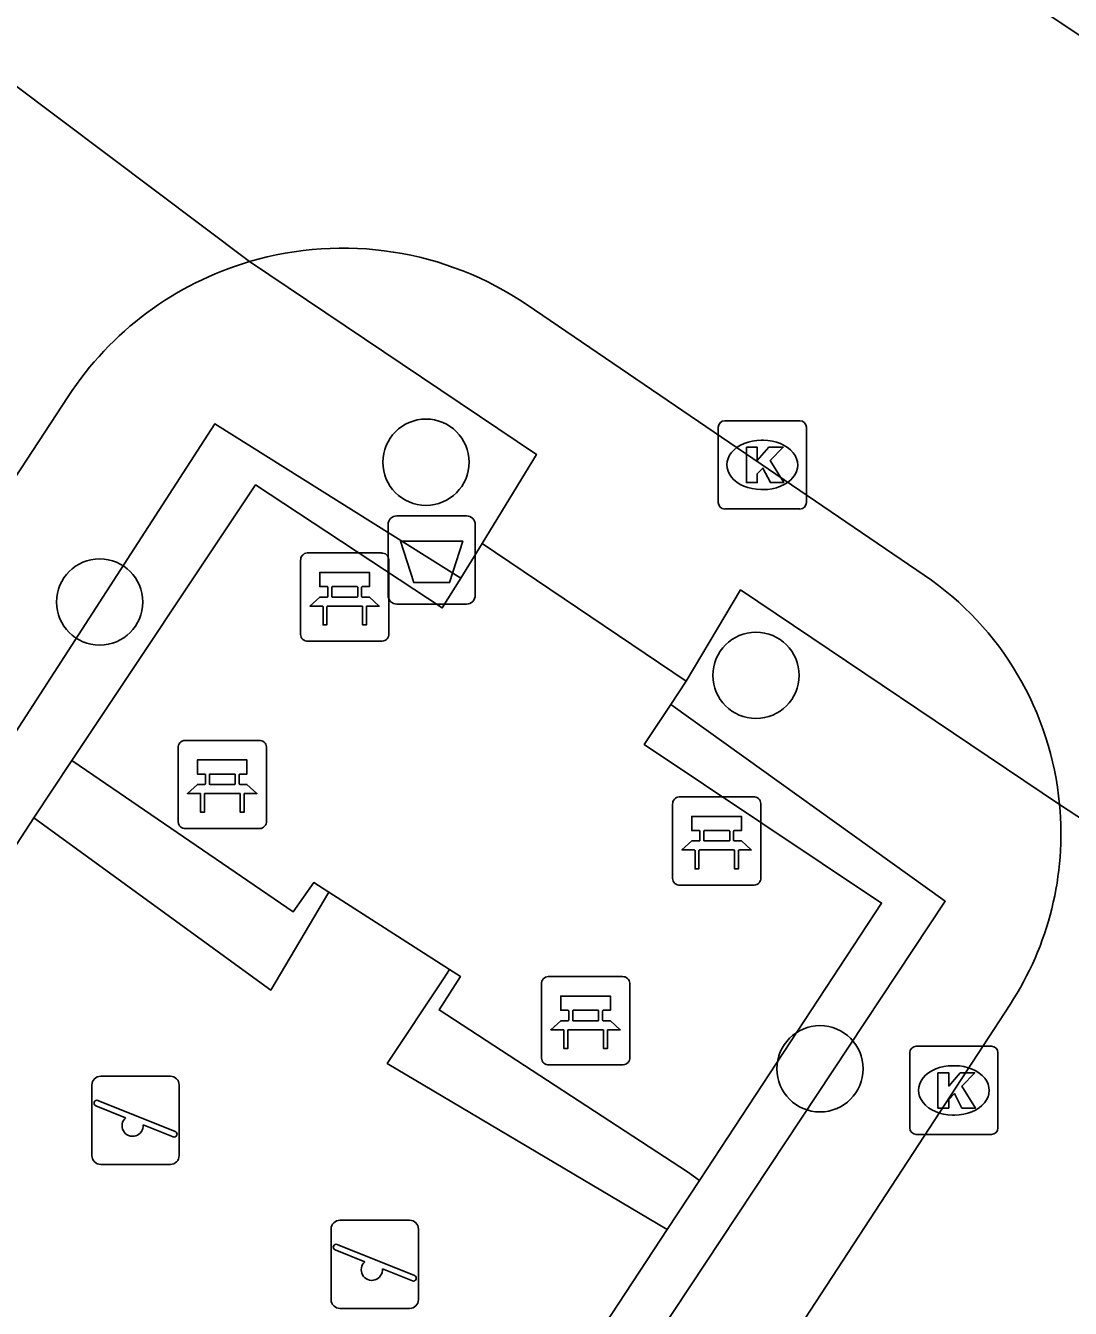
# Model space of a CAD drawing. Extents: x 159280 to 160375, y 384531 to 385872.
# Drawn here: x 160044.18 to 160056.02, y 384689.89 to 384704.43 of the extents above; entities that cross this region are included whole.
import ezdxf

# ---------------------------------------------------------------- set-up
doc = ezdxf.new("R2010")
doc.units = 0
for name, color, linetype in [('IMGEO_Afvalbak', 7, 'Continuous'), ('IMGEO_Bank', 7, 'Continuous'), ('IMGEO_Boom', 7, 'Continuous'), ('IMGEO_Haag', 7, 'Continuous'), ('IMGEO_Hek', 7, 'Continuous'), ('IMGEO_Kolk', 7, 'Continuous'), ('IMGEO_Rijbaan_lokaal_open', 7, 'Continuous'), ('IMGEO_Speelvoorziening', 7, 'Continuous'), ('IMGEO_Voetpad_open', 7, 'Continuous')]:
    doc.layers.add(name, color=color, linetype=linetype)

msp = doc.modelspace()

# ---------------------------------------------------------------- linework, layer by layer
at = {"layer": 'IMGEO_Afvalbak'}
for p, q in [((160048.287, 384697.974), (160048.287, 384698.774)), ((160048.287, 384698.774), (160048.287, 384697.974)), ((160048.387, 384698.874), (160049.177, 384698.874)), ((160049.177, 384698.874), (160048.387, 384698.874)), ((160049.277, 384698.774), (160049.277, 384697.974)), ((160049.277, 384697.974), (160049.277, 384698.774)), ((160049.177, 384697.874), (160048.387, 384697.874)), ((160048.387, 384697.874), (160049.177, 384697.874))]:
    msp.add_line(p, q, dxfattribs=at)
msp.add_lwpolyline([(160048.43, 384698.588), (160049.134, 384698.588), (160048.985, 384698.118), (160048.579, 384698.118), (160048.43, 384698.588)], dxfattribs=at)
for centre, start, end in [((160048.387, 384698.774), 90, 180), ((160048.387, 384698.774), 90, 180), ((160049.177, 384698.774), 0, 90), ((160049.177, 384698.774), 360, 90), ((160048.387, 384697.974), 180, 270), ((160048.387, 384697.974), 180, 270), ((160049.177, 384697.974), 270, 0), ((160049.177, 384697.974), 270, 0)]:
    msp.add_arc(centre, 0.1, start, end, dxfattribs=at)
at = {"layer": 'IMGEO_Bank'}
for p, q in [((160047.296, 384697.528), (160047.296, 384698.369)), ((160047.296, 384698.369), (160047.296, 384697.528)), ((160047.371, 384698.453), (160048.212, 384698.453)), ((160048.212, 384698.453), (160047.371, 384698.453)), ((160048.296, 384698.378), (160048.296, 384697.537)), ((160048.296, 384697.537), (160048.296, 384698.378)), ((160047.605, 384697.959), (160047.605, 384698.065)), ((160047.649, 384698.065), (160047.649, 384697.959)), ((160047.937, 384698.071), (160047.655, 384698.071)), ((160047.943, 384697.959), (160047.943, 384698.065)), ((160047.987, 384698.065), (160047.987, 384697.959)), ((160047.655, 384697.953), (160047.937, 384697.953)), ((160047.993, 384697.851), (160047.6, 384697.851)), ((160048.221, 384697.453), (160047.38, 384697.453)), ((160047.38, 384697.453), (160048.221, 384697.453)), ((160045.983, 384696.328), (160046.824, 384696.328)), ((160046.824, 384696.328), (160045.983, 384696.328)), ((160045.908, 384695.403), (160045.908, 384696.244)), ((160045.908, 384696.244), (160045.908, 384695.403)), ((160046.908, 384696.253), (160046.908, 384695.412)), ((160046.908, 384695.412), (160046.908, 384696.253)), ((160046.217, 384695.834), (160046.217, 384695.94)), ((160046.261, 384695.94), (160046.261, 384695.834)), ((160046.549, 384695.946), (160046.267, 384695.946)), ((160046.555, 384695.834), (160046.555, 384695.94)), ((160046.599, 384695.94), (160046.599, 384695.834)), ((160046.605, 384695.726), (160046.212, 384695.726)), ((160046.267, 384695.828), (160046.549, 384695.828)), ((160051.514, 384694.762), (160051.514, 384695.603)), ((160051.514, 384695.603), (160051.514, 384694.762)), ((160051.589, 384695.687), (160052.43, 384695.687)), ((160052.43, 384695.687), (160051.589, 384695.687)), ((160052.514, 384695.612), (160052.514, 384694.771)), ((160052.514, 384694.771), (160052.514, 384695.612)), ((160046.833, 384695.328), (160045.992, 384695.328)), ((160045.992, 384695.328), (160046.833, 384695.328)), ((160051.823, 384695.193), (160051.823, 384695.299)), ((160051.867, 384695.299), (160051.867, 384695.193)), ((160052.155, 384695.305), (160051.873, 384695.305)), ((160052.161, 384695.193), (160052.161, 384695.299)), ((160052.205, 384695.299), (160052.205, 384695.193)), ((160051.873, 384695.187), (160052.155, 384695.187)), ((160052.211, 384695.085), (160051.818, 384695.085)), ((160052.439, 384694.687), (160051.598, 384694.687)), ((160051.598, 384694.687), (160052.439, 384694.687)), ((160050.028, 384692.724), (160050.028, 384693.565)), ((160050.028, 384693.565), (160050.028, 384692.724)), ((160050.103, 384693.649), (160050.944, 384693.649)), ((160050.944, 384693.649), (160050.103, 384693.649)), ((160051.028, 384693.574), (160051.028, 384692.733)), ((160051.028, 384692.733), (160051.028, 384693.574)), ((160050.337, 384693.155), (160050.337, 384693.261)), ((160050.381, 384693.261), (160050.381, 384693.155)), ((160050.669, 384693.267), (160050.387, 384693.267)), ((160050.675, 384693.155), (160050.675, 384693.261)), ((160050.719, 384693.261), (160050.719, 384693.155)), ((160050.387, 384693.149), (160050.669, 384693.149)), ((160050.725, 384693.047), (160050.332, 384693.047)), ((160050.953, 384692.649), (160050.112, 384692.649)), ((160050.112, 384692.649), (160050.953, 384692.649))]:
    msp.add_line(p, q, dxfattribs=at)
for points in [[(160047.599, 384698.071), (160047.513, 384698.071), (160047.513, 384698.232), (160048.076, 384698.232), (160048.076, 384698.071), (160047.993, 384698.071)], [(160047.543, 384697.851), (160047.401, 384697.851), (160047.513, 384697.953), (160047.599, 384697.953)], [(160047.993, 384697.953), (160048.076, 384697.953), (160048.188, 384697.851), (160048.049, 384697.851)], [(160047.593, 384697.844), (160047.593, 384697.637), (160047.55, 384697.637), (160047.55, 384697.844)], [(160048.043, 384697.844), (160048.043, 384697.637), (160047.999, 384697.637), (160047.999, 384697.844)], [(160046.211, 384695.946), (160046.125, 384695.946), (160046.125, 384696.107), (160046.688, 384696.107), (160046.688, 384695.946), (160046.605, 384695.946)], [(160046.155, 384695.726), (160046.013, 384695.726), (160046.125, 384695.828), (160046.211, 384695.828)], [(160046.205, 384695.719), (160046.205, 384695.512), (160046.162, 384695.512), (160046.162, 384695.719)], [(160046.605, 384695.828), (160046.688, 384695.828), (160046.8, 384695.726), (160046.661, 384695.726)], [(160046.655, 384695.719), (160046.655, 384695.512), (160046.611, 384695.512), (160046.611, 384695.719)], [(160051.817, 384695.305), (160051.731, 384695.305), (160051.731, 384695.466), (160052.294, 384695.466), (160052.294, 384695.305), (160052.211, 384695.305)], [(160051.761, 384695.085), (160051.619, 384695.085), (160051.731, 384695.187), (160051.817, 384695.187)], [(160052.211, 384695.187), (160052.294, 384695.187), (160052.406, 384695.085), (160052.267, 384695.085)], [(160051.811, 384695.078), (160051.811, 384694.871), (160051.768, 384694.871), (160051.768, 384695.078)], [(160052.261, 384695.078), (160052.261, 384694.871), (160052.217, 384694.871), (160052.217, 384695.078)], [(160050.331, 384693.267), (160050.245, 384693.267), (160050.245, 384693.428), (160050.808, 384693.428), (160050.808, 384693.267), (160050.725, 384693.267)], [(160050.275, 384693.047), (160050.133, 384693.047), (160050.245, 384693.149), (160050.331, 384693.149)], [(160050.725, 384693.149), (160050.808, 384693.149), (160050.92, 384693.047), (160050.781, 384693.047)], [(160050.325, 384693.04), (160050.325, 384692.833), (160050.282, 384692.833), (160050.282, 384693.04)], [(160050.775, 384693.04), (160050.775, 384692.833), (160050.731, 384692.833), (160050.731, 384693.04)]]:
    msp.add_lwpolyline(points, dxfattribs=at)
for centre, radius, start, end in [((160047.374, 384698.375), 0.0779, 92.4484, 184.2845), ((160047.374, 384698.375), 0.0779, 92.4484, 184.2845), ((160048.218, 384698.375), 0.0779, 2.4484, 94.2845), ((160048.218, 384698.375), 0.0779, 2.4484, 94.2845), ((160047.598, 384698.064), 0.00671, 2.8957, 87.1043), ((160047.655, 384698.064), 0.00671, 92.8957, 177.1043), ((160047.937, 384698.064), 0.00671, 2.8957, 87.1043), ((160047.994, 384698.064), 0.00671, 92.8957, 177.1043), ((160047.598, 384697.96), 0.00671, 272.8957, 357.1043), ((160047.655, 384697.96), 0.00671, 182.8957, 267.1043), ((160047.937, 384697.96), 0.00671, 272.8957, 357.1043), ((160047.994, 384697.96), 0.00671, 182.8957, 267.1043), ((160047.543, 384697.844), 0.00671, 2.8957, 87.1043), ((160047.6, 384697.844), 0.00671, 92.8957, 177.1043), ((160047.992, 384697.844), 0.00671, 2.8957, 87.1043), ((160048.049, 384697.844), 0.00671, 92.8957, 177.1043), ((160047.374, 384697.531), 0.0779, 182.4484, 274.2845), ((160047.374, 384697.531), 0.0779, 182.4484, 274.2845), ((160048.218, 384697.531), 0.0779, 272.4484, 4.2845), ((160048.218, 384697.531), 0.0779, 272.4484, 4.2845), ((160045.986, 384696.25), 0.0779, 92.4484, 184.2845), ((160045.986, 384696.25), 0.0779, 92.4484, 184.2845), ((160046.83, 384696.25), 0.0779, 2.4484, 94.2845), ((160046.83, 384696.25), 0.0779, 2.4484, 94.2845), ((160046.21, 384695.939), 0.00671, 2.8957, 87.1043), ((160046.267, 384695.939), 0.00671, 92.8957, 177.1043), ((160046.549, 384695.939), 0.00671, 2.8957, 87.1043), ((160046.606, 384695.939), 0.00671, 92.8957, 177.1043), ((160046.155, 384695.719), 0.00671, 2.8957, 87.1043), ((160046.212, 384695.719), 0.00671, 92.8957, 177.1043), ((160046.21, 384695.835), 0.00671, 272.8957, 357.1043), ((160046.267, 384695.835), 0.00671, 182.8957, 267.1043), ((160046.549, 384695.835), 0.00671, 272.8957, 357.1043), ((160046.606, 384695.835), 0.00671, 182.8957, 267.1043), ((160046.604, 384695.719), 0.00671, 2.8957, 87.1043), ((160046.661, 384695.719), 0.00671, 92.8957, 177.1043), ((160051.592, 384695.609), 0.0779, 92.4484, 184.2845), ((160051.592, 384695.609), 0.0779, 92.4484, 184.2845), ((160052.436, 384695.609), 0.0779, 2.4484, 94.2845), ((160052.436, 384695.609), 0.0779, 2.4484, 94.2845), ((160045.986, 384695.406), 0.0779, 182.4484, 274.2845), ((160045.986, 384695.406), 0.0779, 182.4484, 274.2845), ((160046.83, 384695.406), 0.0779, 272.4484, 4.2845), ((160046.83, 384695.406), 0.0779, 272.4484, 4.2845), ((160051.816, 384695.298), 0.00671, 2.8957, 87.1043), ((160051.873, 384695.298), 0.00671, 92.8957, 177.1043), ((160052.155, 384695.298), 0.00671, 2.8957, 87.1043), ((160052.212, 384695.298), 0.00671, 92.8957, 177.1043), ((160051.816, 384695.194), 0.00671, 272.8957, 357.1043), ((160051.873, 384695.194), 0.00671, 182.8957, 267.1043), ((160052.155, 384695.194), 0.00671, 272.8957, 357.1043), ((160052.212, 384695.194), 0.00671, 182.8957, 267.1043), ((160051.761, 384695.078), 0.00671, 2.8957, 87.1043), ((160051.818, 384695.078), 0.00671, 92.8957, 177.1043), ((160052.21, 384695.078), 0.00671, 2.8957, 87.1043), ((160052.267, 384695.078), 0.00671, 92.8957, 177.1043), ((160051.592, 384694.765), 0.0779, 182.4484, 274.2845), ((160051.592, 384694.765), 0.0779, 182.4484, 274.2845), ((160052.436, 384694.765), 0.0779, 272.4484, 4.2845), ((160052.436, 384694.765), 0.0779, 272.4484, 4.2845), ((160050.106, 384693.571), 0.0779, 92.4484, 184.2845), ((160050.106, 384693.571), 0.0779, 92.4484, 184.2845), ((160050.95, 384693.571), 0.0779, 2.4484, 94.2845), ((160050.95, 384693.571), 0.0779, 2.4484, 94.2845), ((160050.33, 384693.26), 0.00671, 2.8957, 87.1043), ((160050.387, 384693.26), 0.00671, 92.8957, 177.1043), ((160050.669, 384693.26), 0.00671, 2.8957, 87.1043), ((160050.726, 384693.26), 0.00671, 92.8957, 177.1043), ((160050.33, 384693.156), 0.00671, 272.8957, 357.1043), ((160050.387, 384693.156), 0.00671, 182.8957, 267.1043), ((160050.669, 384693.156), 0.00671, 272.8957, 357.1043), ((160050.726, 384693.156), 0.00671, 182.8957, 267.1043), ((160050.275, 384693.04), 0.00671, 2.8957, 87.1043), ((160050.332, 384693.04), 0.00671, 92.8957, 177.1043), ((160050.724, 384693.04), 0.00671, 2.8957, 87.1043), ((160050.781, 384693.04), 0.00671, 92.8957, 177.1043), ((160050.106, 384692.727), 0.0779, 182.4484, 274.2845), ((160050.106, 384692.727), 0.0779, 182.4484, 274.2845), ((160050.95, 384692.727), 0.0779, 272.4484, 4.2845), ((160050.95, 384692.727), 0.0779, 272.4484, 4.2845)]:
    msp.add_arc(centre, radius, start, end, dxfattribs=at)
at = {"layer": 'IMGEO_Boom'}
for centre in [(160048.717, 384699.482), (160045.017, 384697.897), (160052.459, 384697.065), (160053.185, 384692.604)]:
    msp.add_circle(centre, 0.489, dxfattribs=at)
at = {"layer": 'IMGEO_Haag'}
for points in [[(160036.061, 384682.822), (160035.505, 384683.181), (160046.323, 384699.917), (160049.111, 384698.168)], [(160039.199, 384673.573), (160040.278, 384672.872), (160054.606, 384694.504), (160051.492, 384696.733)], [(160047.615, 384694.607), (160046.958, 384693.497), (160044.27, 384695.449), (160036.061, 384682.822)], [(160048.985, 384693.728), (160048.916, 384693.623), (160048.278, 384692.664), (160051.453, 384690.78), (160040.213, 384673.657), (160033.098, 384678.263), (160034.8, 384680.882)]]:
    msp.add_lwpolyline(points, dxfattribs=at)
at = {"layer": 'IMGEO_Hek'}
for points in [[(160044.27, 384695.449), (160044.703, 384696.1), (160046.785, 384699.224), (160048.902, 384697.83)], [(160051.192, 384696.283), (160053.883, 384694.482), (160051.82, 384691.339), (160051.453, 384690.78)], [(160051.453, 384690.78), (160040.213, 384673.657), (160033.098, 384678.263), (160034.8, 384680.882), (160036.061, 384682.822), (160044.27, 384695.449)], [(160044.27, 384695.449), (160046.958, 384693.497)], [(160046.958, 384693.497), (160047.615, 384694.607)], [(160048.916, 384693.623), (160048.985, 384693.728)], [(160048.278, 384692.664), (160048.916, 384693.623)], [(160051.453, 384690.78), (160048.278, 384692.664)]]:
    msp.add_lwpolyline(points, dxfattribs=at)
at = {"layer": 'IMGEO_Kolk'}
for p, q in [((160052.105, 384699.952), (160052.957, 384699.952)), ((160052.03, 384699.026), (160052.03, 384699.878)), ((160053.031, 384699.878), (160053.031, 384699.026)), ((160052.518, 384699.732), (160052.543, 384699.732)), ((160052.541, 384699.172), (160052.516, 384699.172)), ((160052.957, 384698.952), (160052.105, 384698.952)), ((160054.277, 384692.859), (160055.129, 384692.859)), ((160054.202, 384691.933), (160054.202, 384692.785)), ((160055.203, 384692.785), (160055.203, 384691.933)), ((160054.69, 384692.639), (160054.715, 384692.639)), ((160054.713, 384692.079), (160054.688, 384692.079)), ((160055.129, 384691.859), (160054.277, 384691.859))]:
    msp.add_line(p, q, dxfattribs=at)
for points in [[(160052.105, 384699.952), (160052.957, 384699.952)], [(160052.03, 384699.026), (160052.03, 384699.878)], [(160053.031, 384699.878), (160053.031, 384699.026)], [(160052.351, 384699.652), (160052.474, 384699.652), (160052.474, 384699.501), (160052.604, 384699.652), (160052.768, 384699.652), (160052.622, 384699.501), (160052.775, 384699.252), (160052.623, 384699.252), (160052.538, 384699.416), (160052.474, 384699.349), (160052.474, 384699.252), (160052.351, 384699.252), (160052.351, 384699.652)], [(160052.957, 384698.952), (160052.105, 384698.952)], [(160054.277, 384692.859), (160055.129, 384692.859)], [(160054.202, 384691.933), (160054.202, 384692.785)], [(160055.203, 384692.785), (160055.203, 384691.933)], [(160054.523, 384692.559), (160054.646, 384692.559), (160054.646, 384692.408), (160054.776, 384692.559), (160054.94, 384692.559), (160054.794, 384692.408), (160054.947, 384692.159), (160054.795, 384692.159), (160054.71, 384692.323), (160054.646, 384692.256), (160054.646, 384692.159), (160054.523, 384692.159), (160054.523, 384692.559)], [(160055.129, 384691.859), (160054.277, 384691.859)]]:
    msp.add_lwpolyline(points, dxfattribs=at)
for centre, start, end in [((160052.107, 384699.876), 91.552, 178.448), ((160052.107, 384699.876), 91.552, 178.448), ((160052.955, 384699.876), 1.552, 88.448), ((160052.955, 384699.876), 1.552, 88.448), ((160052.107, 384699.028), 181.552, 268.448), ((160052.107, 384699.028), 181.552, 268.448), ((160052.955, 384699.028), 271.552, 358.448), ((160052.955, 384699.028), 271.552, 358.448), ((160054.279, 384692.783), 91.552, 178.448), ((160054.279, 384692.783), 91.552, 178.448), ((160055.127, 384692.783), 1.552, 88.448), ((160055.127, 384692.783), 1.552, 88.448), ((160054.279, 384691.935), 181.552, 268.448), ((160054.279, 384691.935), 181.552, 268.448), ((160055.127, 384691.935), 271.552, 358.448), ((160055.127, 384691.935), 271.552, 358.448)]:
    msp.add_arc(centre, 0.0765, start, end, dxfattribs=at)
for centre, major_axis, ratio, start_param, end_param in [((160052.517, 384699.452), (-0.387, 0.002), 0.722429, 4.712389, 7.853982), ((160052.542, 384699.452), (-0.39, 0.002), 0.717154, 1.570796, 4.712389), ((160054.689, 384692.359), (-0.387, 0.002), 0.722429, 4.712389, 7.853982), ((160054.714, 384692.359), (-0.39, 0.002), 0.717154, 1.570796, 4.712389)]:
    msp.add_ellipse(centre, major_axis=major_axis, ratio=ratio, start_param=start_param, end_param=end_param, dxfattribs=at)
at = {"layer": 'IMGEO_Rijbaan_lokaal_open'}
for points in [[(160063.252, 384699.583), (160048.596, 384709.338)], [(160042.952, 384704.585), (160046.715, 384701.757)], [(160049.866, 384701.266), (160054.368, 384698.202)], [(160044.661, 384700.228), (160033.505, 384683.188), (160027.501, 384674.16)], [(160055.902, 384695.601), (160059.862, 384693.013)], [(160038.989, 384668.307), (160055.341, 384693.333)]]:
    msp.add_lwpolyline(points, dxfattribs=at)
for centre, radius, start, end in [((160047.773, 384698.188), 3.722, 55.7788, 106.5076), ((160047.77, 384698.195), 3.715, 106.5037, 146.8244), ((160052.374, 384695.273), 3.543, 5.31, 55.7519), ((160052.379, 384695.269), 3.538, 326.8291, 5.3839)]:
    msp.add_arc(centre, radius, start, end, dxfattribs=at)
at = {"layer": 'IMGEO_Speelvoorziening'}
for p, q in [((160045.029, 384692.52), (160045.819, 384692.52)), ((160045.819, 384692.52), (160045.029, 384692.52)), ((160044.929, 384691.62), (160044.929, 384692.42)), ((160044.929, 384692.42), (160044.929, 384691.62)), ((160045.919, 384692.42), (160045.919, 384691.62)), ((160045.919, 384691.62), (160045.919, 384692.42)), ((160044.998, 384692.245), (160045.874, 384691.892)), ((160045.312, 384692.048), (160044.973, 384692.185)), ((160045.85, 384691.832), (160045.51, 384691.969)), ((160045.819, 384691.52), (160045.029, 384691.52)), ((160045.029, 384691.52), (160045.819, 384691.52)), ((160047.642, 384689.987), (160047.642, 384690.787)), ((160047.642, 384690.787), (160047.642, 384689.987)), ((160047.742, 384690.887), (160048.532, 384690.887)), ((160048.532, 384690.887), (160047.742, 384690.887)), ((160048.632, 384690.787), (160048.632, 384689.987)), ((160048.632, 384689.987), (160048.632, 384690.787)), ((160048.025, 384690.415), (160047.686, 384690.552)), ((160047.711, 384690.612), (160048.587, 384690.259)), ((160048.563, 384690.199), (160048.223, 384690.336)), ((160048.532, 384689.887), (160047.742, 384689.887)), ((160047.742, 384689.887), (160048.532, 384689.887))]:
    msp.add_line(p, q, dxfattribs=at)
for centre, radius, start, end in [((160045.029, 384692.42), 0.1, 90, 180), ((160045.029, 384692.42), 0.1, 90, 180), ((160045.819, 384692.42), 0.1, 0, 90), ((160045.819, 384692.42), 0.1, 360, 90), ((160044.986, 384692.215), 0.0327, 68.078, 248.078), ((160045.391, 384691.958), 0.12, 130.9928, 5.1632), ((160045.862, 384691.862), 0.0327, 248.078, 68.078), ((160045.029, 384691.62), 0.1, 180, 270), ((160045.029, 384691.62), 0.1, 180, 270), ((160045.819, 384691.62), 0.1, 270, 0), ((160045.819, 384691.62), 0.1, 270, 0), ((160047.742, 384690.787), 0.1, 90, 180), ((160047.742, 384690.787), 0.1, 90, 180), ((160048.532, 384690.787), 0.1, 0, 90), ((160048.532, 384690.787), 0.1, 360, 90), ((160047.699, 384690.582), 0.0327, 68.078, 248.078), ((160048.104, 384690.325), 0.12, 130.9928, 5.1632), ((160048.575, 384690.229), 0.0327, 248.078, 68.078), ((160047.742, 384689.987), 0.1, 180, 270), ((160047.742, 384689.987), 0.1, 180, 270), ((160048.532, 384689.987), 0.1, 270, 0), ((160048.532, 384689.987), 0.1, 270, 0)]:
    msp.add_arc(centre, radius, start, end, dxfattribs=at)
at = {"layer": 'IMGEO_Voetpad_open'}
for points in [[(160049.355, 384698.56), (160049.972, 384699.569), (160046.715, 384701.757)], [(160047.615, 384694.607), (160047.445, 384694.716), (160047.213, 384694.385), (160044.868, 384695.986), (160044.703, 384696.1), (160046.785, 384699.224), (160048.902, 384697.83), (160049.111, 384698.168)], [(160049.111, 384698.168), (160049.355, 384698.56)], [(160051.668, 384696.998), (160049.355, 384698.56)], [(160055.902, 384695.601), (160052.285, 384698.035), (160051.668, 384696.998)], [(160051.668, 384696.998), (160051.492, 384696.733)], [(160051.492, 384696.733), (160051.192, 384696.283), (160053.883, 384694.482), (160051.82, 384691.339), (160051.684, 384691.435), (160048.866, 384693.271), (160049.107, 384693.65), (160048.985, 384693.728)], [(160048.985, 384693.728), (160047.615, 384694.607)]]:
    msp.add_lwpolyline(points, dxfattribs=at)

doc.saveas('drawing.dxf')
